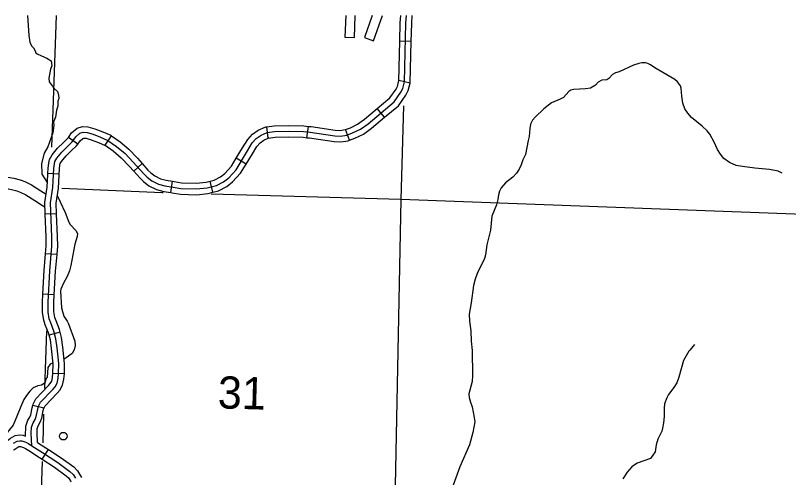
# Model space of a CAD drawing. Extents: x 653372 to 905732, y 627442 to 787275.
# Drawn here: x 845173 to 855275, y 705694 to 711727 of the extents above; entities that cross this region are included whole.
import ezdxf

# ---------------------------------------------------------------- set-up
doc = ezdxf.new("R2010")
doc.units = 0
for name, color, linetype in [('Level 32', 7, 'Continuous'), ('Level 35', 7, 'Continuous'), ('Level 4', 7, 'Continuous'), ('Level 46', 7, 'Continuous'), ('Level 5', 7, 'Continuous'), ('Level 56', 7, 'Continuous'), ('Level 57', 7, 'Continuous')]:
    doc.layers.add(name, color=color, linetype=linetype)

msp = doc.modelspace()

# ---------------------------------------------------------------- linework, layer by layer
at = {"layer": 'Level 32'}
for p, q in [((850345, 711385), (850195, 711389)), ((850329, 710845), (850183, 710879)), ((849995, 710397), (849900, 710512)), ((848477, 710126), (848456, 710274)), ((848982, 710130), (849000, 710279)), ((849537, 710098), (849486, 710238)), ((845987, 710048), (845864, 710133)), ((846343, 710032), (846428, 710154)), ((846718, 709693), (846830, 709792)), ((848186, 709784), (848058, 709862)), ((845745, 709654), (845596, 709662)), ((847203, 709414), (847227, 709562)), ((847754, 709419), (847719, 709564)), ((845711, 709138), (845562, 709132)), ((845716, 708604), (845567, 708616)), ((845680, 708081), (845531, 708090)), ((845757, 707592), (845612, 707554)), ((845812, 707050), (845663, 707054)), ((845544, 706599), (845399, 706635)), ((845523, 705933), (845604, 706058))]:
    msp.add_line(p, q, dxfattribs=at)
for points in [[(845387, 706108), (845380, 706275), (845382, 706351), (845404, 706409), (845429, 706451), (845445, 706492), (845464, 706587), (845473, 706624), (845501, 706676), (845661, 706844), (845690, 706877), (845718, 706928), (845730, 706990), (845737, 707051), (845740, 707182), (845718, 707387), (845702, 707507), (845676, 707605), (845633, 707715), (845615, 707766), (845601, 707855), (845599, 707982), (845624, 708392), (845650, 708715), (845648, 708838), (845631, 709282), (845660, 709479), (845670, 709647), (845674, 709727), (845681, 709788), (845687, 709820), (845713, 709863), (845780, 709943), (845851, 710017), (845915, 710076), (845961, 710142), (846015, 710188), (846059, 710202), (846108, 710199), (846187, 710175), (846285, 710138), (846381, 710096), (846495, 710017), (846605, 709924), (846712, 709812), (846850, 709657), (846895, 709615), (846955, 709568), (847043, 709525), (847125, 709503), (847234, 709485), (847336, 709469), (847535, 709462), (847678, 709477), (847798, 709507), (847892, 709556), (847960, 709609), (848055, 709712), (848205, 709959), (848268, 710063), (848320, 710120), (848382, 710163), (848464, 710200), (848559, 710213), (848746, 710215), (848936, 710211), (849025, 710201), (849345, 710155), (849421, 710151), (849502, 710165), (849579, 710193), (849680, 710244), (849780, 710314), (850121, 710599), (850210, 710726), (850235, 710772), (850256, 710862), (850276, 711627), (850282, 711727)], [(850195, 711389), (850202, 711630), (850207, 711727)], [(850345, 711385), (850351, 711624), (850356, 711727)], [(850182, 710872), (850195, 711389)], [(850329, 710845), (850331, 710853), (850345, 711385)], [(849900, 710512), (850066, 710650), (850147, 710766), (850164, 710799), (850183, 710879)], [(849995, 710397), (850177, 710548), (850274, 710687), (850305, 710745), (850329, 710845)], [(849486, 710238), (849549, 710261), (849642, 710308), (849734, 710374), (849900, 710512)], [(849537, 710098), (849608, 710124), (849719, 710179), (849825, 710255), (849995, 710397)], [(848456, 710274), (848554, 710287), (848747, 710290), (848941, 710286), (849000, 710279)], [(845864, 710133), (845906, 710193), (845979, 710255), (846050, 710277), (846120, 710273), (846211, 710246), (846313, 710208), (846418, 710162), (846428, 710154)], [(848058, 709862), (848141, 709998), (848209, 710108), (848271, 710176), (848345, 710228), (848444, 710272), (848456, 710274)], [(849000, 710279), (849035, 710275), (849352, 710229), (849417, 710226), (849483, 710237), (849486, 710238)], [(845596, 709662), (845599, 709733), (845607, 709799), (845616, 709848), (845652, 709907), (845724, 709993), (845799, 710070), (845858, 710125), (845864, 710133)], [(845987, 710048), (846017, 710092), (846052, 710121), (846068, 710126), (846095, 710125), (846163, 710105), (846257, 710069), (846344, 710031), (846343, 710032)], [(846428, 710154), (846540, 710076), (846656, 709979), (846767, 709862), (846830, 709792)], [(848186, 709784), (848269, 709920), (848328, 710018), (848370, 710063), (848419, 710097), (848485, 710127), (848477, 710126)], [(848477, 710126), (848565, 710138), (848746, 710141), (848931, 710136), (848982, 710130)], [(848982, 710130), (849016, 710127), (849338, 710080), (849426, 710076), (849521, 710092), (849537, 710098)], [(845745, 709654), (845748, 709721), (845754, 709776), (845758, 709793), (845774, 709819), (845835, 709893), (845904, 709963), (845972, 710026), (845987, 710048)], [(846343, 710032), (846449, 709958), (846554, 709870), (846657, 709761), (846718, 709693)], [(846830, 709792), (846903, 709709), (846943, 709671), (846995, 709632), (847070, 709595), (847141, 709576), (847227, 709562)], [(847719, 709564), (847771, 709577), (847852, 709619), (847909, 709664), (847995, 709758), (848058, 709862)], [(847754, 709419), (847824, 709436), (847933, 709493), (848011, 709555), (848115, 709667), (848186, 709784)], [(846718, 709693), (846796, 709605), (846846, 709558), (846915, 709504), (847017, 709454), (847110, 709430), (847203, 709414)], [(845562, 709132), (845556, 709286), (845585, 709487), (845595, 709651), (845596, 709662)], [(845711, 709138), (845706, 709278), (845734, 709472), (845744, 709643), (845745, 709654)], [(847227, 709562), (847246, 709559), (847343, 709543), (847533, 709537), (847665, 709551), (847719, 709564)], [(847203, 709414), (847222, 709411), (847329, 709394), (847538, 709387), (847691, 709404), (847754, 709419)], [(845567, 708616), (845575, 708718), (845574, 708836), (845562, 709132)], [(845716, 708604), (845725, 708713), (845723, 708840), (845711, 709138)], [(845531, 708090), (845549, 708398), (845567, 708616)], [(845680, 708081), (845698, 708387), (845716, 708604)], [(845612, 707554), (845605, 707582), (845563, 707689), (845542, 707748), (845526, 707848), (845525, 707984), (845531, 708090)], [(845757, 707592), (845747, 707628), (845703, 707742), (845687, 707785), (845676, 707861), (845674, 707980), (845680, 708081)], [(845812, 707050), (845815, 707185), (845792, 707396), (845775, 707522), (845757, 707592)], [(845663, 707054), (845665, 707179), (845644, 707378), (845629, 707493), (845612, 707554)], [(845399, 706635), (845403, 706651), (845441, 706720), (845606, 706895), (845628, 706920), (845647, 706954), (845657, 707001), (845663, 707056), (845663, 707054)], [(845543, 706597), (845562, 706632), (845717, 706794), (845752, 706834), (845788, 706902), (845804, 706978), (845812, 707047), (845812, 707050)], [(845304, 706235), (845308, 706365), (845336, 706442), (845362, 706484), (845374, 706513), (845391, 706603), (845399, 706635)], [(845460, 706150), (845455, 706276), (845456, 706336), (845472, 706377), (845496, 706417), (845517, 706470), (845537, 706571), (845544, 706599)], [(845061, 706173), (845063, 706174), (845106, 706207), (845171, 706243), (845227, 706250), (845273, 706246), (845304, 706235)], [(845148, 706144), (845195, 706171), (845228, 706175), (845257, 706172), (845308, 706154), (845342, 706138), (845387, 706108), (845527, 706019), (845725, 705892), (845885, 705774), (845926, 705735), (845957, 705685)], [(845460, 706150), (845568, 706082), (845604, 706058)], [(845148, 706051), (845152, 706054), (845189, 706082), (845219, 706099), (845229, 706100), (845240, 706099), (845279, 706085), (845305, 706073), (845346, 706046), (845487, 705956), (845523, 705933)], [(845604, 706058), (845768, 705953), (845934, 705832), (845985, 705782), (846024, 705718), (846034, 705694)], [(845523, 705933), (845683, 705830), (845837, 705717), (845868, 705688), (845890, 705651), (845895, 705639)]]:
    msp.add_lwpolyline(points, dxfattribs=at)
at = {"layer": 'Level 35'}
for points in [[(845328, 711727), (845349, 711464), (845361, 711378), (845384, 711332), (845407, 711306), (845430, 711267), (845439, 711241), (845457, 711225), (845511, 711199), (845583, 711168), (845639, 711135), (845646, 711068), (845631, 711026), (845607, 710910), (845615, 710861), (845680, 710772), (845721, 710733), (845736, 710690), (845739, 710643)], [(855190, 709669), (855139, 709694), (855025, 709715), (854835, 709732), (854674, 709753), (854592, 709768), (854502, 709807), (854428, 709861), (854384, 709918), (854348, 709978), (854304, 710073), (854247, 710178), (854213, 710221), (854148, 710282), (854009, 710396), (853958, 710449), (853921, 710506), (853894, 710582), (853881, 710673), (853874, 710778), (853862, 710806), (853826, 710859), (853788, 710889), (853528, 711041), (853473, 711083), (853437, 711101), (853404, 711108), (853358, 711107), (853318, 711101), (853249, 711079), (853060, 710991), (853014, 710976), (852973, 710957), (852927, 710904), (852902, 710887), (852836, 710884), (852789, 710855), (852753, 710815), (852689, 710779), (852620, 710767), (852463, 710762), (852432, 710750), (852406, 710732), (852334, 710657), (852290, 710634), (852179, 710587), (852077, 710509), (851963, 710400), (851929, 710358), (851904, 710308), (851894, 710252), (851887, 710148), (851871, 710096), (851836, 709911), (851802, 709841), (851780, 709776), (851754, 709722), (851718, 709666), (851674, 709616), (851578, 709542), (851518, 709478), (851496, 709434), (851487, 709387)], [(845739, 710643), (845728, 710607), (845725, 710543), (845708, 710489), (845694, 710400), (845672, 710340), (845675, 710294), (845661, 710196), (845595, 710010), (845550, 709929), (845511, 709795), (845517, 709654), (845589, 709548)], [(845720, 709377), (845755, 709293), (845822, 709155), (845870, 709028), (845889, 708998), (845968, 708914), (845984, 708877), (845981, 708843), (845948, 708741), (845896, 708464), (845877, 708393), (845849, 708318), (845802, 708233), (845767, 708153), (845763, 708126), (845776, 707909), (845787, 707861), (845806, 707802), (845848, 707737), (845865, 707700), (845947, 707474), (845954, 707417), (845942, 707361), (845915, 707315), (845837, 707259), (845809, 707238)], [(851487, 709387), (851476, 709322), (851458, 709255), (851400, 709108), (851380, 708923), (851332, 708730), (851316, 708602), (851301, 708552), (851205, 708359), (851179, 708284), (851160, 708202), (851129, 707973), (851102, 707825), (851104, 707734), (851125, 707610), (851129, 707473), (851140, 707352), (851145, 707027), (851143, 706949), (851097, 706785), (851100, 706739), (851117, 706680), (851143, 706617), (851169, 706480), (851176, 706421), (851150, 706282), (851105, 706120), (850980, 705832), (850891, 705593)], [(854047, 707432), (853986, 707356), (853972, 707346), (853901, 707222), (853841, 707006), (853816, 706931), (853777, 706869), (853707, 706778), (853683, 706736), (853654, 706656), (853649, 706600), (853651, 706492), (853643, 706408), (853630, 706338), (853621, 706298), (853565, 706197), (853544, 706123), (853534, 706029), (853470, 705944), (853297, 705882), (853229, 705832), (853167, 705764), (853109, 705677)], [(845664, 707190), (845626, 707176), (845596, 707132), (845586, 707002), (845576, 706985), (845555, 706931), (845533, 706911), (845515, 706898), (845467, 706893), (845403, 706867), (845362, 706820), (845317, 706765), (845283, 706715), (845245, 706620), (845194, 706506)], [(845194, 706506), (845145, 706379), (845027, 706235), (844932, 706152), (844854, 706070), (844764, 705983), (844591, 705803)]]:
    msp.add_lwpolyline(points, dxfattribs=at)
at = {"layer": 'Level 4'}
for points in [[(845703, 711727), (845700, 711598), (845644, 710009)], [(845578, 707609), (845553, 706858)], [(845541, 706522), (845529, 706145)], [(845521, 705902), (845462, 704147)]]:
    msp.add_lwpolyline(points, dxfattribs=at)
at = {"layer": 'Level 46'}
for points in [[(844145, 709584), (844153, 709580), (844182, 709573), (844260, 709566), (844322, 709562), (844419, 709558), (844453, 709559), (844516, 709560), (844570, 709567), (844708, 709594), (844886, 709605), (845024, 709615), (845099, 709613), (845152, 709602), (845234, 709582), (845295, 709558), (845382, 709515), (845505, 709435), (845572, 709394)], [(844023, 709496), (844050, 709461), (844108, 709437), (844158, 709426), (844248, 709417), (844314, 709413), (844418, 709409), (844456, 709410), (844527, 709411), (844594, 709420), (844727, 709446), (844896, 709456), (845027, 709465), (845082, 709464), (845120, 709456), (845189, 709439), (845235, 709421), (845308, 709385), (845425, 709309), (845515, 709254), (845558, 709229)]]:
    msp.add_lwpolyline(points, dxfattribs=at)
at = {"layer": 'Level 5'}
for points in [[(850245, 710548), (850210, 709324)], [(847103, 709409), (847088, 709409), (845781, 709467)], [(850210, 709324), (847730, 709392)], [(850210, 709324), (850104, 704045)], [(855474, 709130), (850210, 709324)]]:
    msp.add_lwpolyline(points, dxfattribs=at)
at = {"layer": 'Level 56'}
msp.add_circle((845797, 706234), 49.8, dxfattribs=at)
at = {"layer": 'Level 57'}
for p, q in [((849488, 711727), (849479, 711442)), ((849603, 711438), (849612, 711727)), ((849835, 711727), (849734, 711438)), ((849851, 711397), (849967, 711727)), ((849479, 711442), (849603, 711438)), ((849734, 711438), (849851, 711397))]:
    msp.add_line(p, q, dxfattribs=at)

# ---------------------------------------------------------------- texts
at = {"layer": 'Level 5'}
msp.add_text('31', height=420.6, rotation=358.3518, dxfattribs=at).set_placement((847813, 706598))

doc.saveas('drawing.dxf')
